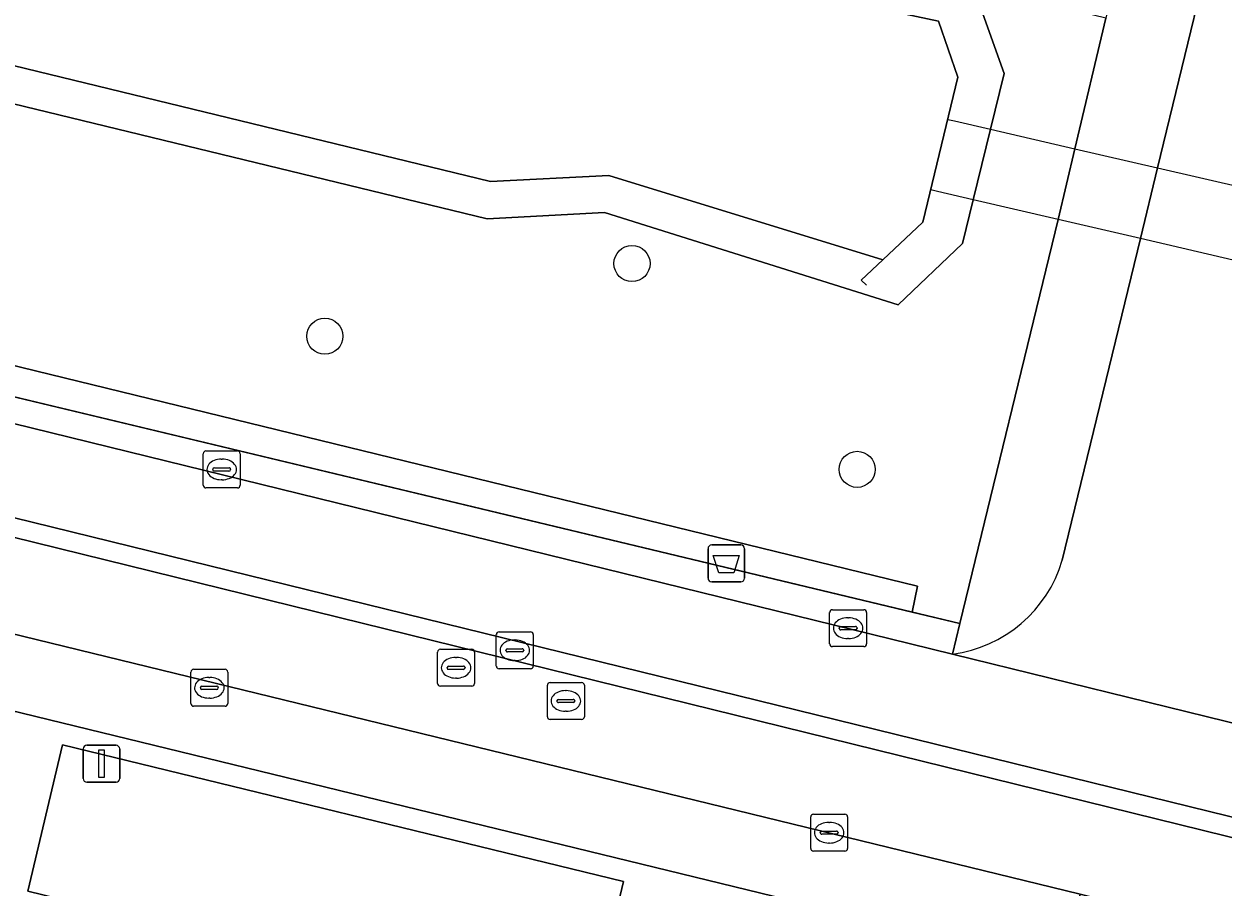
# Model space of a CAD drawing. Extents: x 162803 to 163818, y 381639 to 382475.
# Drawn here: x 163729.11 to 163761.6, y 382189.94 to 382213.32 of the extents above; entities that cross this region are included whole.
import ezdxf

# ---------------------------------------------------------------- set-up
doc = ezdxf.new("R2010")
doc.units = 0
for name, color, linetype in [('IMGEO_Afvalbak', 7, 'Continuous'), ('IMGEO_Boom', 7, 'Continuous'), ('IMGEO_Duiker', 7, 'Continuous'), ('IMGEO_Groenvoorziening', 7, 'Continuous'), ('IMGEO_Haag', 7, 'Continuous'), ('IMGEO_Kolk', 7, 'Continuous'), ('IMGEO_Lichtmast', 7, 'Continuous'), ('IMGEO_Muur', 7, 'Continuous'), ('IMGEO_Oever', 7, 'Continuous'), ('IMGEO_Parkeervlak_open', 7, 'Continuous'), ('IMGEO_Rijbaan_lokaal_gesloten', 7, 'Continuous'), ('IMGEO_Rijbaan_lokaal_open', 7, 'Continuous'), ('IMGEO_Rioolput', 7, 'Continuous'), ('IMGEO_Voetpad_open', 7, 'Continuous'), ('IMGEO_Waterloop', 7, 'Continuous')]:
    doc.layers.add(name, color=color, linetype=linetype)

msp = doc.modelspace()

# ---------------------------------------------------------------- linework, layer by layer
at = {"layer": 'IMGEO_Afvalbak'}
for p, q in [((163747.642, 382198.302), (163747.642, 382199.102)), ((163747.642, 382199.102), (163747.642, 382198.302)), ((163747.742, 382199.202), (163748.532, 382199.202)), ((163748.532, 382199.202), (163747.742, 382199.202)), ((163748.632, 382199.102), (163748.632, 382198.302)), ((163748.632, 382198.302), (163748.632, 382199.102)), ((163748.532, 382198.202), (163747.742, 382198.202)), ((163747.742, 382198.202), (163748.532, 382198.202))]:
    msp.add_line(p, q, dxfattribs=at)
msp.add_lwpolyline([(163747.785, 382198.916), (163748.489, 382198.916), (163748.34, 382198.446), (163747.934, 382198.446), (163747.785, 382198.916)], dxfattribs=at)
for centre, start, end in [((163747.742, 382199.102), 90, 180), ((163747.742, 382199.102), 90, 180), ((163748.532, 382199.102), 0, 90), ((163748.532, 382199.102), 360, 90), ((163747.742, 382198.302), 180, 270), ((163747.742, 382198.302), 180, 270), ((163748.532, 382198.302), 270, 0), ((163748.532, 382198.302), 270, 0)]:
    msp.add_arc(centre, 0.1, start, end, dxfattribs=at)
at = {"layer": 'IMGEO_Boom'}
for centre in [(163745.582, 382206.826), (163737.259, 382204.857), (163751.683, 382201.251)]:
    msp.add_circle(centre, 0.489, dxfattribs=at)
at = {"layer": 'IMGEO_Duiker'}
for points in [[(163754.138, 382210.732), (163754.325, 382210.689), (163755.3, 382210.464), (163757.583, 382209.938), (163759.825, 382209.421), (163764.725, 382208.291), (163766.915, 382207.787), (163770.031, 382207.068), (163770.228, 382207.023)], [(163769.744, 382205.085), (163769.554, 382205.129), (163766.447, 382205.852), (163764.261, 382206.361), (163759.359, 382207.502), (163757.128, 382208.021), (163754.831, 382208.556), (163753.856, 382208.783), (163753.676, 382208.825)]]:
    msp.add_lwpolyline(points, dxfattribs=at)
at = {"layer": 'IMGEO_Groenvoorziening'}
for points in [[(163657.455, 382221.482), (163699.164, 382211.305), (163703.089, 382210.347), (163713.011, 382207.926), (163715.535, 382207.31), (163753.314, 382198.091), (163753.177, 382197.38), (163754.462, 382197.072), (163757.128, 382208.021), (163757.583, 382209.938), (163758.424, 382213.479), (163754.822, 382214.356), (163755.671, 382211.974), (163755.3, 382210.464), (163754.831, 382208.556), (163754.54, 382207.374), (163752.797, 382205.704), (163744.834, 382208.206), (163741.654, 382208.042), (163708.092, 382216.197), (163707.826, 382215.095), (163706.879, 382215.313), (163707.145, 382216.427), (163572.981, 382249.028)], [(163649.686, 382221.909), (163698.681, 382210.001), (163711.259, 382207.263), (163711.141, 382206.665), (163712.854, 382206.298), (163713.01, 382207.005), (163753.177, 382197.38), (163753.314, 382198.091), (163715.535, 382207.31), (163713.011, 382207.926), (163703.089, 382210.347), (163699.164, 382211.305), (163657.455, 382221.482)]]:
    msp.add_lwpolyline(points, dxfattribs=at)
for points in [[(163712.854, 382206.298), (163712.957, 382206.276), (163716.383, 382205.543), (163753.129, 382196.525), (163754.266, 382196.245), (163754.462, 382197.072), (163753.177, 382197.38), (163713.01, 382207.005)], [(163745.356, 382190.081), (163730.151, 382193.787), (163729.215, 382189.82), (163744.405, 382186.111)]]:
    msp.add_lwpolyline(points, close=True, dxfattribs=at)
at = {"layer": 'IMGEO_Haag'}
msp.add_lwpolyline([(163712.854, 382206.298), (163712.957, 382206.276), (163716.383, 382205.543), (163753.129, 382196.525), (163754.266, 382196.245), (163754.462, 382197.072), (163713.01, 382207.005)], close=True, dxfattribs=at)
at = {"layer": 'IMGEO_Kolk'}
for p, q in [((163733.964, 382200.823), (163733.964, 382201.675)), ((163734.039, 382201.749), (163734.891, 382201.749)), ((163734.965, 382201.675), (163734.965, 382200.823)), ((163734.223, 382201.243), (163734.223, 382201.255)), ((163734.266, 382201.292), (163734.664, 382201.292)), ((163734.452, 382201.529), (163734.477, 382201.529)), ((163734.707, 382201.255), (163734.707, 382201.243)), ((163734.661, 382201.206), (163734.263, 382201.206)), ((163734.475, 382200.969), (163734.45, 382200.969)), ((163734.891, 382200.749), (163734.039, 382200.749)), ((163750.938, 382196.522), (163750.938, 382197.374)), ((163751.013, 382197.448), (163751.865, 382197.448)), ((163751.939, 382197.374), (163751.939, 382196.522)), ((163751.426, 382197.228), (163751.451, 382197.228)), ((163751.197, 382196.942), (163751.197, 382196.954)), ((163751.635, 382196.905), (163751.237, 382196.905)), ((163751.24, 382196.991), (163751.638, 382196.991)), ((163751.681, 382196.954), (163751.681, 382196.942)), ((163751.865, 382196.448), (163751.013, 382196.448)), ((163751.449, 382196.668), (163751.424, 382196.668)), ((163733.629, 382194.908), (163733.629, 382195.76)), ((163733.704, 382195.834), (163734.556, 382195.834)), ((163734.63, 382195.76), (163734.63, 382194.908)), ((163734.117, 382195.614), (163734.142, 382195.614)), ((163733.888, 382195.328), (163733.888, 382195.34)), ((163734.326, 382195.291), (163733.928, 382195.291)), ((163733.931, 382195.377), (163734.329, 382195.377)), ((163734.372, 382195.34), (163734.372, 382195.328)), ((163734.556, 382194.834), (163733.704, 382194.834)), ((163734.14, 382195.054), (163734.115, 382195.054)), ((163750.424, 382190.982), (163750.424, 382191.834)), ((163750.499, 382191.908), (163751.351, 382191.908)), ((163751.425, 382191.834), (163751.425, 382190.982)), ((163750.912, 382191.688), (163750.937, 382191.688)), ((163750.683, 382191.402), (163750.683, 382191.414)), ((163751.121, 382191.365), (163750.723, 382191.365)), ((163750.726, 382191.451), (163751.124, 382191.451)), ((163751.167, 382191.414), (163751.167, 382191.402)), ((163751.351, 382190.908), (163750.499, 382190.908)), ((163750.935, 382191.128), (163750.91, 382191.128))]:
    msp.add_line(p, q, dxfattribs=at)
for points in [[(163733.964, 382200.823), (163733.964, 382201.675)], [(163734.039, 382201.749), (163734.891, 382201.749)], [(163734.965, 382201.675), (163734.965, 382200.823)], [(163734.891, 382200.749), (163734.039, 382200.749)], [(163750.938, 382196.522), (163750.938, 382197.374)], [(163751.013, 382197.448), (163751.865, 382197.448)], [(163751.939, 382197.374), (163751.939, 382196.522)], [(163751.865, 382196.448), (163751.013, 382196.448)], [(163733.629, 382194.908), (163733.629, 382195.76)], [(163733.704, 382195.834), (163734.556, 382195.834)], [(163734.63, 382195.76), (163734.63, 382194.908)], [(163734.556, 382194.834), (163733.704, 382194.834)], [(163750.424, 382190.982), (163750.424, 382191.834)], [(163750.499, 382191.908), (163751.351, 382191.908)], [(163751.425, 382191.834), (163751.425, 382190.982)], [(163751.351, 382190.908), (163750.499, 382190.908)]]:
    msp.add_lwpolyline(points, dxfattribs=at)
for centre, radius, start, end in [((163734.041, 382201.673), 0.0765, 91.552, 178.448), ((163734.041, 382201.673), 0.0765, 91.552, 178.448), ((163734.889, 382201.673), 0.0765, 1.552, 88.448), ((163734.889, 382201.673), 0.0765, 1.552, 88.448), ((163734.263, 382201.252), 0.0403, 85.8775, 175.7526), ((163734.668, 382201.254), 0.0386, 1.7309, 96.639), ((163734.26, 382201.242), 0.0366, 178.938, 274.7102), ((163734.664, 382201.249), 0.043, 264.8664, 352.4533), ((163734.041, 382200.825), 0.0765, 181.552, 268.448), ((163734.041, 382200.825), 0.0765, 181.552, 268.448), ((163734.889, 382200.825), 0.0765, 271.552, 358.448), ((163734.889, 382200.825), 0.0765, 271.552, 358.448), ((163751.015, 382197.372), 0.0765, 91.552, 178.448), ((163751.015, 382197.372), 0.0765, 91.552, 178.448), ((163751.863, 382197.372), 0.0765, 1.552, 88.448), ((163751.863, 382197.372), 0.0765, 1.552, 88.448), ((163751.237, 382196.951), 0.0403, 85.8775, 175.7526), ((163751.234, 382196.941), 0.0366, 178.938, 274.7102), ((163751.638, 382196.948), 0.043, 264.8664, 352.4533), ((163751.642, 382196.953), 0.0386, 1.7309, 96.639), ((163751.015, 382196.524), 0.0765, 181.552, 268.448), ((163751.015, 382196.524), 0.0765, 181.552, 268.448), ((163751.863, 382196.524), 0.0765, 271.552, 358.448), ((163751.863, 382196.524), 0.0765, 271.552, 358.448), ((163733.706, 382195.758), 0.0765, 91.552, 178.448), ((163733.706, 382195.758), 0.0765, 91.552, 178.448), ((163734.554, 382195.758), 0.0765, 1.552, 88.448), ((163734.554, 382195.758), 0.0765, 1.552, 88.448), ((163733.928, 382195.337), 0.0403, 85.8775, 175.7526), ((163733.925, 382195.327), 0.0366, 178.938, 274.7102), ((163734.329, 382195.334), 0.043, 264.8664, 352.4533), ((163734.333, 382195.339), 0.0386, 1.7309, 96.639), ((163733.706, 382194.91), 0.0765, 181.552, 268.448), ((163733.706, 382194.91), 0.0765, 181.552, 268.448), ((163734.554, 382194.91), 0.0765, 271.552, 358.448), ((163734.554, 382194.91), 0.0765, 271.552, 358.448), ((163750.501, 382191.832), 0.0765, 91.552, 178.448), ((163750.501, 382191.832), 0.0765, 91.552, 178.448), ((163751.349, 382191.832), 0.0765, 1.552, 88.448), ((163751.349, 382191.832), 0.0765, 1.552, 88.448), ((163750.723, 382191.411), 0.0403, 85.8775, 175.7526), ((163750.72, 382191.401), 0.0366, 178.938, 274.7102), ((163751.124, 382191.408), 0.043, 264.8664, 352.4533), ((163751.128, 382191.413), 0.0386, 1.7309, 96.639), ((163750.501, 382190.984), 0.0765, 181.552, 268.448), ((163750.501, 382190.984), 0.0765, 181.552, 268.448), ((163751.349, 382190.984), 0.0765, 271.552, 358.448), ((163751.349, 382190.984), 0.0765, 271.552, 358.448)]:
    msp.add_arc(centre, radius, start, end, dxfattribs=at)
for centre, major_axis, ratio, start_param, end_param in [((163734.451, 382201.249), (-0.387, 0.002), 0.722429, 4.712389, 7.853982), ((163734.476, 382201.249), (-0.39, 0.002), 0.717154, 1.570796, 4.712389), ((163751.425, 382196.948), (-0.387, 0.002), 0.722429, 4.712389, 7.853982), ((163751.45, 382196.948), (-0.39, 0.002), 0.717154, 1.570796, 4.712389), ((163734.116, 382195.334), (-0.387, 0.002), 0.722429, 4.712389, 7.853982), ((163734.141, 382195.334), (-0.39, 0.002), 0.717154, 1.570796, 4.712389), ((163750.911, 382191.408), (-0.387, 0.002), 0.722429, 4.712389, 7.853982), ((163750.936, 382191.408), (-0.39, 0.002), 0.717154, 1.570796, 4.712389)]:
    msp.add_ellipse(centre, major_axis=major_axis, ratio=ratio, start_param=start_param, end_param=end_param, dxfattribs=at)
at = {"layer": 'IMGEO_Lichtmast'}
for p, q in [((163730.812, 382193.776), (163731.602, 382193.776)), ((163731.602, 382193.776), (163730.812, 382193.776)), ((163730.712, 382192.876), (163730.712, 382193.676)), ((163730.712, 382193.676), (163730.712, 382192.876)), ((163731.702, 382193.676), (163731.702, 382192.876)), ((163731.702, 382192.876), (163731.702, 382193.676)), ((163731.602, 382192.776), (163730.812, 382192.776)), ((163730.812, 382192.776), (163731.602, 382192.776))]:
    msp.add_line(p, q, dxfattribs=at)
msp.add_lwpolyline([(163731.132, 382193.651), (163731.282, 382193.651), (163731.282, 382192.901), (163731.132, 382192.901), (163731.132, 382193.651)], dxfattribs=at)
for centre, start, end in [((163730.812, 382193.676), 90, 180), ((163730.812, 382193.676), 90, 180), ((163731.602, 382193.676), 0, 90), ((163731.602, 382193.676), 360, 90), ((163730.812, 382192.876), 180, 270), ((163730.812, 382192.876), 180, 270), ((163731.602, 382192.876), 270, 0), ((163731.602, 382192.876), 270, 0)]:
    msp.add_arc(centre, 0.1, start, end, dxfattribs=at)
at = {"layer": 'IMGEO_Muur'}
msp.add_lwpolyline([(163752.376, 382206.925), (163751.794, 382206.378), (163751.939, 382206.241)], dxfattribs=at)
at = {"layer": 'IMGEO_Oever'}
msp.add_lwpolyline([(163604.826, 382250), (163735.297, 382218.301), (163736.84, 382217.018), (163753.889, 382213.389), (163754.414, 382211.872), (163753.463, 382207.948), (163752.376, 382206.925), (163744.959, 382209.214), (163741.748, 382209.048), (163709.777, 382216.824), (163708.291, 382216.353), (163708.138, 382216.388), (163708.092, 382216.197), (163741.654, 382208.042), (163744.834, 382208.206), (163752.797, 382205.704), (163754.54, 382207.374), (163754.831, 382208.556), (163755.3, 382210.464), (163755.671, 382211.974), (163754.822, 382214.356), (163737.29, 382217.945), (163735.758, 382219.218), (163605.062, 382250.972)], dxfattribs=at)
at = {"layer": 'IMGEO_Parkeervlak_open'}
msp.add_lwpolyline([(163712.633, 382198.644), (163757.267, 382187.778), (163757.726, 382189.745), (163712.728, 382200.717)], dxfattribs=at)
at = {"layer": 'IMGEO_Rijbaan_lokaal_gesloten'}
for points in [[(163754.266, 382196.245), (163753.129, 382196.525), (163716.383, 382205.543), (163712.957, 382206.276), (163711.783, 382200.885), (163712.728, 382200.717), (163757.726, 382189.745), (163763.357, 382188.333), (163775.211, 382185.468), (163776.283, 382185.179), (163777.562, 382190.518), (163764.848, 382193.641)], [(163774.497, 382188.719), (163774.34, 382188.194), (163714.844, 382202.853), (163714.989, 382203.338)]]:
    msp.add_lwpolyline(points, close=True, dxfattribs=at)
at = {"layer": 'IMGEO_Rijbaan_lokaal_open'}
for points in [[(163761.144, 382214.849), (163759.825, 382209.421), (163759.359, 382207.502), (163757.241, 382198.787)], [(163754.266, 382196.245), (163764.848, 382193.641)]]:
    msp.add_lwpolyline(points, dxfattribs=at)
msp.add_lwpolyline([(163714.989, 382203.338), (163714.844, 382202.853), (163774.34, 382188.194), (163774.497, 382188.719)], close=True, dxfattribs=at)
msp.add_arc((163753.794, 382199.809), 3.595, 277.5403, 343.4844, dxfattribs=at)
at = {"layer": 'IMGEO_Rioolput'}
for p, q in [((163741.906, 382195.923), (163741.906, 382196.775)), ((163741.981, 382196.849), (163742.833, 382196.849)), ((163742.907, 382196.775), (163742.907, 382195.923)), ((163740.39, 382196.376), (163741.242, 382196.376)), ((163742.208, 382196.392), (163742.606, 382196.392)), ((163742.394, 382196.629), (163742.419, 382196.629)), ((163740.315, 382195.45), (163740.315, 382196.302)), ((163740.803, 382196.156), (163740.828, 382196.156)), ((163741.316, 382196.302), (163741.316, 382195.45)), ((163742.165, 382196.343), (163742.165, 382196.355)), ((163742.603, 382196.306), (163742.205, 382196.306)), ((163742.417, 382196.069), (163742.392, 382196.069)), ((163742.649, 382196.355), (163742.649, 382196.343)), ((163740.574, 382195.87), (163740.574, 382195.882)), ((163741.012, 382195.833), (163740.614, 382195.833)), ((163740.617, 382195.919), (163741.015, 382195.919)), ((163741.058, 382195.882), (163741.058, 382195.87)), ((163742.833, 382195.849), (163741.981, 382195.849)), ((163740.826, 382195.596), (163740.801, 382195.596)), ((163743.29, 382194.55), (163743.29, 382195.402)), ((163743.365, 382195.476), (163744.217, 382195.476)), ((163744.291, 382195.402), (163744.291, 382194.55)), ((163741.242, 382195.376), (163740.39, 382195.376)), ((163743.778, 382195.256), (163743.803, 382195.256)), ((163743.549, 382194.97), (163743.549, 382194.982)), ((163743.987, 382194.933), (163743.589, 382194.933)), ((163743.592, 382195.019), (163743.99, 382195.019)), ((163744.033, 382194.982), (163744.033, 382194.97)), ((163744.217, 382194.476), (163743.365, 382194.476)), ((163743.801, 382194.696), (163743.776, 382194.696))]:
    msp.add_line(p, q, dxfattribs=at)
for points in [[(163741.906, 382195.923), (163741.906, 382196.775)], [(163741.981, 382196.849), (163742.833, 382196.849)], [(163742.907, 382196.775), (163742.907, 382195.923)], [(163740.39, 382196.376), (163741.242, 382196.376)], [(163740.315, 382195.45), (163740.315, 382196.302)], [(163741.316, 382196.302), (163741.316, 382195.45)], [(163742.833, 382195.849), (163741.981, 382195.849)], [(163743.29, 382194.55), (163743.29, 382195.402)], [(163743.365, 382195.476), (163744.217, 382195.476)], [(163744.291, 382195.402), (163744.291, 382194.55)], [(163741.242, 382195.376), (163740.39, 382195.376)], [(163744.217, 382194.476), (163743.365, 382194.476)]]:
    msp.add_lwpolyline(points, dxfattribs=at)
for centre, radius, start, end in [((163741.983, 382196.773), 0.0765, 91.552, 178.448), ((163741.983, 382196.773), 0.0765, 91.552, 178.448), ((163742.831, 382196.773), 0.0765, 1.552, 88.448), ((163742.831, 382196.773), 0.0765, 1.552, 88.448), ((163740.392, 382196.3), 0.0765, 91.552, 178.448), ((163740.392, 382196.3), 0.0765, 91.552, 178.448), ((163741.24, 382196.3), 0.0765, 1.552, 88.448), ((163741.24, 382196.3), 0.0765, 1.552, 88.448), ((163742.205, 382196.352), 0.0403, 85.8775, 175.7526), ((163742.61, 382196.354), 0.0386, 1.7309, 96.639), ((163742.202, 382196.342), 0.0366, 178.938, 274.7102), ((163742.606, 382196.349), 0.043, 264.8664, 352.4533), ((163740.614, 382195.879), 0.0403, 85.8775, 175.7526), ((163740.611, 382195.869), 0.0366, 178.938, 274.7102), ((163741.015, 382195.876), 0.043, 264.8664, 352.4533), ((163741.019, 382195.881), 0.0386, 1.7309, 96.639), ((163741.983, 382195.925), 0.0765, 181.552, 268.448), ((163741.983, 382195.925), 0.0765, 181.552, 268.448), ((163742.831, 382195.925), 0.0765, 271.552, 358.448), ((163742.831, 382195.925), 0.0765, 271.552, 358.448), ((163740.392, 382195.452), 0.0765, 181.552, 268.448), ((163740.392, 382195.452), 0.0765, 181.552, 268.448), ((163741.24, 382195.452), 0.0765, 271.552, 358.448), ((163741.24, 382195.452), 0.0765, 271.552, 358.448), ((163743.367, 382195.4), 0.0765, 91.552, 178.448), ((163743.367, 382195.4), 0.0765, 91.552, 178.448), ((163744.215, 382195.4), 0.0765, 1.552, 88.448), ((163744.215, 382195.4), 0.0765, 1.552, 88.448), ((163743.589, 382194.979), 0.0403, 85.8775, 175.7526), ((163743.586, 382194.969), 0.0366, 178.938, 274.7102), ((163743.99, 382194.976), 0.043, 264.8664, 352.4533), ((163743.994, 382194.981), 0.0386, 1.7309, 96.639), ((163743.367, 382194.552), 0.0765, 181.552, 268.448), ((163743.367, 382194.552), 0.0765, 181.552, 268.448), ((163744.215, 382194.552), 0.0765, 271.552, 358.448), ((163744.215, 382194.552), 0.0765, 271.552, 358.448)]:
    msp.add_arc(centre, radius, start, end, dxfattribs=at)
for centre, major_axis, ratio, start_param, end_param in [((163742.393, 382196.349), (-0.387, 0.002), 0.722429, 4.712389, 7.853982), ((163742.418, 382196.349), (-0.39, 0.002), 0.717154, 1.570796, 4.712389), ((163740.802, 382195.876), (-0.387, 0.002), 0.722429, 4.712389, 7.853982), ((163740.827, 382195.876), (-0.39, 0.002), 0.717154, 1.570796, 4.712389), ((163743.777, 382194.976), (-0.387, 0.002), 0.722429, 4.712389, 7.853982), ((163743.802, 382194.976), (-0.39, 0.002), 0.717154, 1.570796, 4.712389)]:
    msp.add_ellipse(centre, major_axis=major_axis, ratio=ratio, start_param=start_param, end_param=end_param, dxfattribs=at)
at = {"layer": 'IMGEO_Voetpad_open'}
for points in [[(163760.426, 382218.085), (163759.649, 382218.64), (163758.424, 382213.479), (163757.583, 382209.938), (163757.128, 382208.021), (163754.462, 382197.072), (163754.266, 382196.245)], [(163759.359, 382207.502), (163759.825, 382209.421), (163761.144, 382214.849)], [(163757.241, 382198.787), (163759.359, 382207.502)], [(163774.456, 382183.584), (163762.897, 382186.363), (163763.357, 382188.333), (163757.726, 382189.745), (163757.267, 382187.778), (163712.633, 382198.644)]]:
    msp.add_lwpolyline(points, dxfattribs=at)
msp.add_lwpolyline([(163745.356, 382190.081), (163744.405, 382186.111), (163729.215, 382189.82), (163730.151, 382193.787)], close=True, dxfattribs=at)
msp.add_arc((163753.794, 382199.809), 3.595, 277.5403, 343.4844, dxfattribs=at)
at = {"layer": 'IMGEO_Waterloop'}
msp.add_lwpolyline([(163573.217, 382250), (163706.023, 382217.729), (163707.025, 382216.641), (163707.186, 382216.598), (163707.145, 382216.427), (163706.879, 382215.313), (163707.826, 382215.095), (163708.092, 382216.197), (163708.138, 382216.388), (163708.291, 382216.353), (163709.777, 382216.824), (163741.748, 382209.048), (163744.959, 382209.214), (163752.376, 382206.925), (163753.463, 382207.948), (163754.414, 382211.872), (163753.889, 382213.389), (163736.84, 382217.018), (163735.297, 382218.301), (163604.826, 382250)], dxfattribs=at)

doc.saveas('drawing.dxf')
